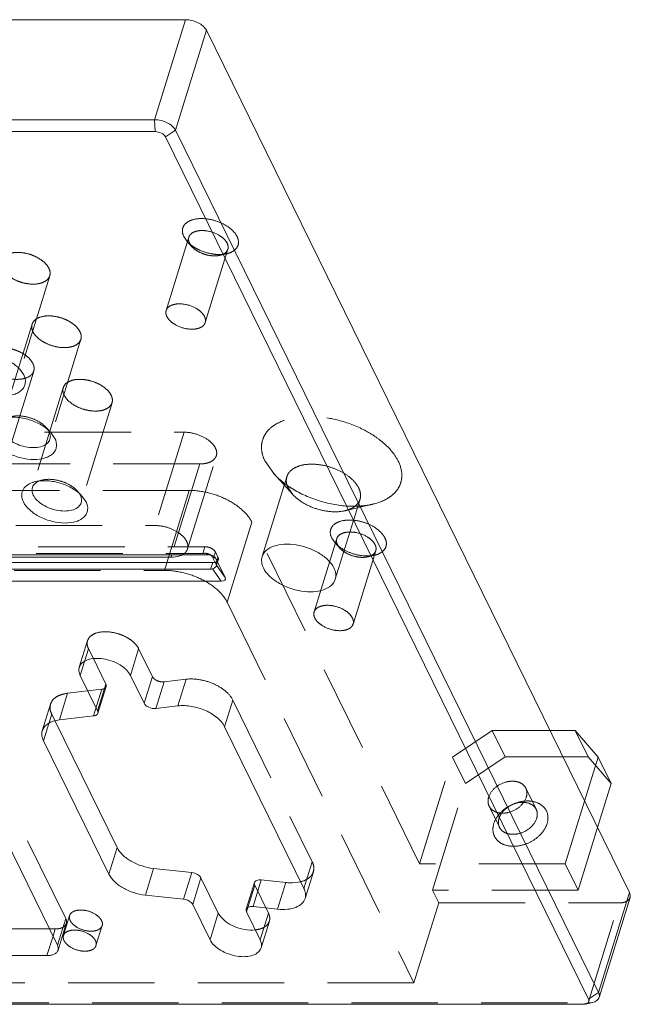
# Model space of a CAD drawing. Header units: millimetres. Extents: x 4065 to 8083, y -652 to 5416.
# Tile 276 of 278: x 5084 to 5120, y 5189 to 5247. Entities that reach past the tile are written whole.
import ezdxf

# ---------------------------------------------------------------- set-up
doc = ezdxf.new("R2010")
doc.units = ezdxf.units.MM
doc.header["$LTSCALE"] = 0.8
doc.linetypes.add('HIDDEN', pattern=[9.525, 6.35, -3.175])
doc.layers.get('0').update_dxf_attribs({"linetype": 'CONTINUOUS', "lineweight": 0})
doc.layers.add('3', color=5, linetype='HIDDEN', lineweight=0)

msp = doc.modelspace()

# ---------------------------------------------------------------- linework, layer by layer
for p, q in [((5093.454, 5247.038), (4942.4, 5247.038)), ((5091.639, 5241.163), (5093.454, 5247.038)), ((5092.865, 5240.542), (5094.68, 5246.417)), ((5094.68, 5246.417), (5119.541, 5195.756)), ((5091.639, 5241.163), (4940.585, 5241.163)), ((5091.67, 5240.461), (5091.639, 5241.163)), ((5091.67, 5240.461), (4940.616, 5240.461)), ((5092.283, 5240.15), (5092.865, 5240.542)), ((5092.865, 5240.542), (5117.726, 5189.881)), ((5117.144, 5189.489), (5092.283, 5240.15)), ((5083.711, 5226.505), (5083.949, 5226.164)), ((5085.542, 5222.775), (5085.78, 5222.434)), ((5087.372, 5219.046), (5087.61, 5218.705)), ((4961.894, 5215.597), (5094.796, 5215.597)), ((5092.644, 5215.597), (5092.598, 5215.447)), ((4963.341, 5215.137), (5095.053, 5215.137)), ((5092.598, 5215.447), (5053.913, 5215.447)), ((5095.053, 5215.137), (5094.932, 5214.745)), ((5095.036, 5215.46), (5095.23, 5215.377)), ((5095.087, 5215.367), (5095.24, 5215.056)), ((5095.23, 5215.377), (5095.777, 5214.262)), ((5095.268, 5214.989), (5095.267, 5214.94)), ((5095.777, 5214.262), (5095.268, 5214.989)), ((5094.932, 5214.745), (4963.22, 5214.745)), ((5095.05, 5214.769), (5095.559, 5214.042)), ((5095.559, 5214.042), (4962.656, 5214.042)), ((5085.93, 5192.659), (5076.73, 5211.407)), ((5087.27, 5208.51), (5087.521, 5209.322)), ((5088.043, 5209.49), (5088.774, 5207.999)), ((5087.27, 5208.51), (5088.29, 5206.432)), ((5091.024, 5206.867), (5090.218, 5208.51)), ((5088.29, 5206.432), (5088.774, 5207.999)), ((5088.307, 5206.284), (5088.791, 5207.851)), ((5093.006, 5206.715), (5091.711, 5206.561)), ((5085.788, 5205.825), (5089.438, 5198.387)), ((5088.056, 5206.125), (5086.045, 5205.886)), ((5085.107, 5204.66), (5085.421, 5205.676)), ((5100.414, 5195.992), (5095.753, 5205.489)), ((5114.874, 5205.267), (5116.349, 5205.267)), ((5117.707, 5203.7), (5116.349, 5205.267)), ((5085.107, 5204.66), (5088.954, 5196.82)), ((5116.909, 5201.119), (5117.707, 5203.7)), ((5118.469, 5202.146), (5117.707, 5203.7)), ((5117.672, 5199.565), (5118.469, 5202.146)), ((5088.954, 5196.82), (5089.438, 5198.387)), ((5091.095, 5195.594), (5091.579, 5197.161)), ((5091.579, 5197.161), (5093.825, 5196.921)), ((5093.825, 5196.921), (5093.341, 5195.355)), ((5094.361, 5196.615), (5093.877, 5195.048)), ((5094.361, 5196.615), (5095.381, 5194.537)), ((5097.423, 5194.919), (5097.907, 5196.486)), ((5097.907, 5196.486), (5099.355, 5196.332)), ((5097.02, 5194.761), (5097.504, 5196.327)), ((5098.87, 5194.765), (5099.355, 5196.332)), ((5091.095, 5195.594), (5093.341, 5195.355)), ((5117.726, 5189.881), (5119.541, 5195.756)), ((5117.76, 5189.585), (5119.576, 5195.46)), ((5093.877, 5195.048), (5094.896, 5192.97)), ((5097.423, 5194.919), (5098.87, 5194.765)), ((5094.896, 5192.97), (5095.381, 5194.537)), ((5097.844, 5192.97), (5097.038, 5194.613)), ((5069.588, 5193.604), (5085.467, 5193.604)), ((5085.314, 5192.037), (5085.67, 5193.189)), ((5069.104, 5192.037), (5085.314, 5192.037)), ((5117.144, 5189.489), (5117.726, 5189.881)), ((5049.599, 5189.178), (5116.836, 5189.178)), ((5116.836, 5189.178), (5116.967, 5189.192)), ((5116.967, 5189.192), (5117.371, 5189.287))]:
    msp.add_line(p, q)
for centre in [(5084.715, 5222.469), (5086.545, 5218.739)]:
    msp.add_arc(centre, 0.808, 20.49805, 26.1954)
for centre, major_axis, ratio, start_param, end_param in [((5094.686, 5215.157), (0.56, 0.178), 0.717457, 0.107312, 1.15451), ((5094.748, 5215.758), (-0.367, 0.498), 0.119516, -2.558728, -2.296929), ((5094.9, 5215.447), (-0.367, 0.498), 0.119516, -2.820528, -2.558728), ((5094.9, 5215.447), (-0.055, 0.702), 0.653293, -3.192769, -2.93097), ((5095.018, 5214.482), (0.772, -0.35), 0.344864, -0.651075, 0.396122)]:
    msp.add_ellipse(centre, major_axis=major_axis, ratio=ratio, start_param=start_param, end_param=end_param)
for points, knots in [([(5093.454, 5247.038), (5093.581, 5247.038), (5093.837, 5247.004), (5094.193, 5246.873), (5094.489, 5246.681), (5094.636, 5246.507), (5094.68, 5246.417)], [0, 0, 0, 0, 0.264705, 0.53665, 0.788546, 1, 1, 1, 1]), ([(5092.865, 5240.542), (5092.821, 5240.632), (5092.673, 5240.806), (5092.273, 5241.066), (5091.893, 5241.163), (5091.639, 5241.163)], [0, 0, 0, 0, 0.212232, 0.464985, 1, 1, 1, 1]), ([(5092.283, 5240.15), (5092.235, 5240.248), (5092.032, 5240.402), (5091.797, 5240.461), (5091.67, 5240.461)], [0, 0, 0, 0, 0.461984, 1, 1, 1, 1]), ([(5080.976, 5227.351), (5081.204, 5227.404), (5081.706, 5227.43), (5082.454, 5227.285), (5083.152, 5226.982), (5083.553, 5226.678), (5083.711, 5226.505)], [0, 0, 0, 0, 0.236674, 0.49996, 0.763238, 1, 1, 1, 1]), ([(5083.949, 5226.164), (5084.021, 5226.019), (5084.081, 5225.771), (5083.988, 5225.465), (5083.844, 5225.271), (5083.634, 5225.116), (5083.261, 5224.958), (5082.685, 5224.891), (5081.953, 5224.99), (5081.24, 5225.251), (5080.648, 5225.636), (5080.354, 5225.983), (5080.265, 5226.164)], [0, 0, 0, 0, 0.096773, 0.141577, 0.188039, 0.23902, 0.296136, 0.42893, 0.580086, 0.73539, 0.87927, 1, 1, 1, 1]), ([(5082.806, 5223.621), (5083.034, 5223.674), (5083.537, 5223.7), (5084.284, 5223.556), (5084.982, 5223.253), (5085.383, 5222.948), (5085.542, 5222.775)], [0, 0, 0, 0, 0.236674, 0.49996, 0.763238, 1, 1, 1, 1]), ([(5085.492, 5222.383), (5085.463, 5222.291), (5085.335, 5222.108), (5085.017, 5221.946), (5084.612, 5221.879), (5083.993, 5221.919), (5083.384, 5222.134), (5082.904, 5222.494), (5082.732, 5222.713), (5082.677, 5222.826)], [0, 0, 0, 0, 0.088055, 0.191757, 0.316249, 0.457585, 0.752193, 0.885964, 1, 1, 1, 1]), ([(5085.472, 5222.752), (5085.495, 5222.691), (5085.524, 5222.568), (5085.509, 5222.441), (5085.492, 5222.383)], [0, 0, 0, 0, 0.519412, 1, 1, 1, 1]), ([(5085.78, 5222.434), (5085.851, 5222.289), (5085.912, 5222.041), (5085.819, 5221.735), (5085.674, 5221.541), (5085.464, 5221.386), (5085.091, 5221.228), (5084.515, 5221.161), (5083.783, 5221.26), (5083.071, 5221.521), (5082.478, 5221.907), (5082.184, 5222.253), (5082.095, 5222.434)], [0, 0, 0, 0, 0.096773, 0.141577, 0.188039, 0.23902, 0.296136, 0.42893, 0.580086, 0.73539, 0.87927, 1, 1, 1, 1]), ([(5083.926, 5218.705), (5083.872, 5218.814), (5083.8, 5219.042), (5083.865, 5219.398), (5084.105, 5219.681), (5084.331, 5219.794), (5084.457, 5219.839)], [0, 0, 0, 0, 0.254004, 0.482836, 0.721908, 1, 1, 1, 1]), ([(5084.456, 5219.539), (5084.464, 5219.566), (5084.509, 5219.678), (5084.595, 5219.771), (5084.669, 5219.825)], [0, 0, 0, 0, 0.240012, 1, 1, 1, 1]), ([(5084.457, 5219.839), (5084.471, 5219.844), (5084.53, 5219.864), (5084.59, 5219.88), (5084.636, 5219.891)], [0, 0, 0, 0, 0.243995, 1, 1, 1, 1]), ([(5084.636, 5219.891), (5084.864, 5219.945), (5085.367, 5219.97), (5086.114, 5219.826), (5086.813, 5219.523), (5087.214, 5219.219), (5087.372, 5219.046)], [0, 0, 0, 0, 0.236674, 0.49996, 0.763238, 1, 1, 1, 1]), ([(5084.669, 5219.825), (5084.683, 5219.835), (5084.747, 5219.878), (5084.816, 5219.912), (5084.87, 5219.934)], [0, 0, 0, 0, 0.238443, 1, 1, 1, 1]), ([(5084.507, 5219.096), (5084.472, 5219.168), (5084.423, 5219.314), (5084.434, 5219.47), (5084.456, 5219.539)], [0, 0, 0, 0, 0.525878, 1, 1, 1, 1]), ([(5087.322, 5218.654), (5087.293, 5218.561), (5087.165, 5218.378), (5086.847, 5218.217), (5086.442, 5218.149), (5085.823, 5218.189), (5085.215, 5218.405), (5084.734, 5218.764), (5084.562, 5218.984), (5084.507, 5219.096)], [0, 0, 0, 0, 0.088055, 0.191757, 0.316249, 0.457585, 0.752193, 0.885964, 1, 1, 1, 1]), ([(5087.302, 5219.022), (5087.325, 5218.962), (5087.354, 5218.838), (5087.34, 5218.711), (5087.322, 5218.654)], [0, 0, 0, 0, 0.519412, 1, 1, 1, 1]), ([(5087.61, 5218.705), (5087.681, 5218.559), (5087.742, 5218.312), (5087.649, 5218.005), (5087.505, 5217.811), (5087.294, 5217.656), (5086.921, 5217.498), (5086.345, 5217.432), (5085.613, 5217.53), (5084.901, 5217.792), (5084.308, 5218.177), (5084.014, 5218.524), (5083.926, 5218.705)], [0, 0, 0, 0, 0.096773, 0.141577, 0.188039, 0.23902, 0.296136, 0.42893, 0.580086, 0.73539, 0.87927, 1, 1, 1, 1]), ([(5097.959, 5215.484), (5098.002, 5215.623), (5098.195, 5215.897), (5098.671, 5216.139), (5099.279, 5216.24), (5099.968, 5216.196), (5100.67, 5216.014), (5101.316, 5215.71), (5101.84, 5215.317), (5102.098, 5214.988), (5102.181, 5214.819)], [0, 0, 0, 0, 0.087921, 0.191506, 0.315844, 0.457002, 0.606138, 0.752538, 0.886088, 1, 1, 1, 1]), ([(5093.264, 5215.591), (5093.219, 5215.567), (5093.009, 5215.476), (5092.775, 5215.447), (5092.598, 5215.447)], [0, 0, 0, 0, 0.224131, 1, 1, 1, 1]), ([(5095.053, 5215.137), (5095.065, 5215.137), (5095.113, 5215.138), (5095.16, 5215.145), (5095.194, 5215.153)], [0, 0, 0, 0, 0.262234, 1, 1, 1, 1]), ([(5098.036, 5214.819), (5097.984, 5214.927), (5097.91, 5215.147), (5097.927, 5215.381), (5097.959, 5215.484)], [0, 0, 0, 0, 0.525757, 1, 1, 1, 1]), ([(5095.181, 5214.839), (5095.171, 5214.832), (5095.13, 5214.805), (5095.085, 5214.784), (5095.05, 5214.769)], [0, 0, 0, 0, 0.229074, 1, 1, 1, 1]), ([(5095.256, 5214.915), (5095.252, 5214.908), (5095.231, 5214.879), (5095.203, 5214.855), (5095.181, 5214.839)], [0, 0, 0, 0, 0.216011, 1, 1, 1, 1]), ([(5102.258, 5214.155), (5102.215, 5214.016), (5102.022, 5213.742), (5101.546, 5213.5), (5100.938, 5213.399), (5100.249, 5213.443), (5099.547, 5213.625), (5098.901, 5213.929), (5098.377, 5214.322), (5098.119, 5214.651), (5098.036, 5214.819)], [0, 0, 0, 0, 0.087921, 0.191506, 0.315844, 0.457002, 0.606138, 0.752538, 0.886088, 1, 1, 1, 1]), ([(5102.181, 5214.819), (5102.234, 5214.712), (5102.307, 5214.492), (5102.29, 5214.258), (5102.258, 5214.155)], [0, 0, 0, 0, 0.525757, 1, 1, 1, 1]), ([(5090.218, 5208.51), (5090.159, 5208.63), (5089.976, 5208.864), (5089.602, 5209.144), (5089.143, 5209.359), (5088.644, 5209.489), (5088.154, 5209.52), (5087.721, 5209.448), (5087.383, 5209.276), (5087.246, 5209.081), (5087.215, 5208.982)], [0, 0, 0, 0, 0.11391, 0.247494, 0.393901, 0.543049, 0.684203, 0.808528, 0.912094, 1, 1, 1, 1]), ([(5087.215, 5208.982), (5087.193, 5208.909), (5087.181, 5208.743), (5087.233, 5208.586), (5087.27, 5208.51)], [0, 0, 0, 0, 0.474456, 1, 1, 1, 1]), ([(5088.774, 5207.999), (5088.78, 5207.986), (5088.799, 5207.94), (5088.802, 5207.886), (5088.791, 5207.851)], [0, 0, 0, 0, 0.2735, 1, 1, 1, 1]), ([(5091.024, 5206.867), (5091.049, 5206.817), (5091.134, 5206.721), (5091.36, 5206.587), (5091.574, 5206.544), (5091.711, 5206.561)], [0, 0, 0, 0, 0.215095, 0.4733, 1, 1, 1, 1]), ([(5088.056, 5206.125), (5088.113, 5206.132), (5088.217, 5206.158), (5088.294, 5206.241), (5088.307, 5206.285)], [0, 0, 0, 0, 0.562032, 1, 1, 1, 1]), ([(5088.307, 5206.285), (5088.311, 5206.296), (5088.321, 5206.346), (5088.307, 5206.398), (5088.29, 5206.432)], [0, 0, 0, 0, 0.235726, 1, 1, 1, 1]), ([(5093.006, 5206.715), (5093.273, 5206.747), (5093.837, 5206.718), (5094.634, 5206.475), (5095.313, 5206.072), (5095.654, 5205.691), (5095.753, 5205.489)], [0, 0, 0, 0, 0.255719, 0.528812, 0.785843, 1, 1, 1, 1]), ([(5085.039, 5205.251), (5085.065, 5205.335), (5085.157, 5205.5), (5085.386, 5205.691), (5085.691, 5205.825), (5085.922, 5205.871), (5086.045, 5205.886)], [0, 0, 0, 0, 0.210335, 0.440552, 0.70292, 1, 1, 1, 1]), ([(5085.107, 5204.66), (5085.06, 5204.755), (5084.995, 5204.951), (5085.01, 5205.159), (5085.039, 5205.251)], [0, 0, 0, 0, 0.525905, 1, 1, 1, 1]), ([(5089.438, 5198.387), (5089.517, 5198.227), (5089.767, 5197.916), (5090.275, 5197.554), (5090.895, 5197.284), (5091.349, 5197.185), (5091.579, 5197.161)], [0, 0, 0, 0, 0.210038, 0.457716, 0.728136, 1, 1, 1, 1]), ([(5091.095, 5195.594), (5090.865, 5195.619), (5090.411, 5195.717), (5089.791, 5195.987), (5089.283, 5196.349), (5089.033, 5196.66), (5088.954, 5196.82)], [0, 0, 0, 0, 0.271864, 0.542284, 0.789962, 1, 1, 1, 1]), ([(5093.825, 5196.921), (5093.94, 5196.909), (5094.144, 5196.844), (5094.318, 5196.701), (5094.361, 5196.615)], [0, 0, 0, 0, 0.543586, 1, 1, 1, 1]), ([(5097.504, 5196.327), (5097.513, 5196.356), (5097.551, 5196.413), (5097.647, 5196.467), (5097.77, 5196.493), (5097.86, 5196.491), (5097.907, 5196.486)], [0, 0, 0, 0, 0.195341, 0.421896, 0.692415, 1, 1, 1, 1]), ([(5099.355, 5196.332), (5099.432, 5196.324), (5099.724, 5196.304), (5100.02, 5196.328), (5100.227, 5196.381)], [0, 0, 0, 0, 0.266844, 1, 1, 1, 1]), ([(5100.414, 5195.992), (5100.46, 5195.896), (5100.526, 5195.7), (5100.511, 5195.492), (5100.482, 5195.401)], [0, 0, 0, 0, 0.525873, 1, 1, 1, 1]), ([(5093.877, 5195.048), (5093.834, 5195.134), (5093.66, 5195.278), (5093.455, 5195.342), (5093.341, 5195.355)], [0, 0, 0, 0, 0.456414, 1, 1, 1, 1]), ([(5100.482, 5195.401), (5100.447, 5195.285), (5100.293, 5195.057), (5099.912, 5194.843), (5099.42, 5194.739), (5099.06, 5194.745), (5098.87, 5194.765)], [0, 0, 0, 0, 0.195336, 0.422079, 0.692148, 1, 1, 1, 1]), ([(5119.541, 5195.756), (5119.565, 5195.708), (5119.597, 5195.61), (5119.59, 5195.506), (5119.576, 5195.46)], [0, 0, 0, 0, 0.525758, 1, 1, 1, 1]), ([(5097.02, 5194.76), (5097.017, 5194.749), (5097.007, 5194.699), (5097.021, 5194.647), (5097.038, 5194.613)], [0, 0, 0, 0, 0.236048, 1, 1, 1, 1]), ([(5097.423, 5194.919), (5097.376, 5194.925), (5097.286, 5194.926), (5097.163, 5194.9), (5097.067, 5194.846), (5097.029, 5194.789), (5097.02, 5194.76)], [0, 0, 0, 0, 0.307585, 0.578104, 0.804659, 1, 1, 1, 1]), ([(5095.381, 5194.537), (5095.459, 5194.376), (5095.729, 5194.073), (5096.266, 5193.753), (5096.898, 5193.557), (5097.346, 5193.53), (5097.558, 5193.553)], [0, 0, 0, 0, 0.213889, 0.470427, 0.743461, 1, 1, 1, 1]), ([(5094.896, 5192.97), (5094.955, 5192.85), (5095.139, 5192.616), (5095.512, 5192.336), (5095.971, 5192.121), (5096.471, 5191.991), (5096.96, 5191.96), (5097.393, 5192.032), (5097.731, 5192.204), (5097.868, 5192.399), (5097.899, 5192.498)], [0, 0, 0, 0, 0.11391, 0.247494, 0.393901, 0.543049, 0.684203, 0.808528, 0.912094, 1, 1, 1, 1]), ([(5097.899, 5192.498), (5097.921, 5192.571), (5097.933, 5192.737), (5097.881, 5192.894), (5097.844, 5192.97)], [0, 0, 0, 0, 0.474456, 1, 1, 1, 1]), ([(5085.93, 5192.659), (5085.954, 5192.612), (5085.986, 5192.514), (5085.979, 5192.41), (5085.965, 5192.364)], [0, 0, 0, 0, 0.525206, 1, 1, 1, 1]), ([(5085.965, 5192.364), (5085.95, 5192.315), (5085.89, 5192.216), (5085.738, 5192.112), (5085.54, 5192.05), (5085.393, 5192.037), (5085.314, 5192.037)], [0, 0, 0, 0, 0.202192, 0.429913, 0.696455, 1, 1, 1, 1]), ([(5116.967, 5189.192), (5117.035, 5189.208), (5117.141, 5189.259), (5117.178, 5189.396), (5117.159, 5189.459), (5117.144, 5189.489)], [0, 0, 0, 0, 0.525739, 0.751003, 1, 1, 1, 1]), ([(5117.371, 5189.287), (5117.461, 5189.309), (5117.625, 5189.37), (5117.738, 5189.513), (5117.76, 5189.585)], [0, 0, 0, 0, 0.550581, 1, 1, 1, 1]), ([(5117.76, 5189.585), (5117.774, 5189.631), (5117.782, 5189.735), (5117.749, 5189.833), (5117.726, 5189.881)], [0, 0, 0, 0, 0.474474, 1, 1, 1, 1])]:
    msp.add_open_spline(points, degree=3, knots=knots)
for points in [[(5085.386, 5222.922), (5085.406, 5222.891), (5085.424, 5222.859), (5085.44, 5222.826)], [(5087.216, 5219.192), (5087.236, 5219.161), (5087.254, 5219.129), (5087.27, 5219.096)], [(5095.036, 5215.46), (5095.009, 5215.507), (5094.971, 5215.55), (5094.928, 5215.583)], [(5095.267, 5214.94), (5095.264, 5214.931), (5095.26, 5214.923), (5095.256, 5214.915)]]:
    msp.add_open_spline(points, degree=3)
at = {"layer": '3'}
for p, q in [((5093.651, 5234.258), (5092.319, 5229.95)), ((5093.352, 5234.295), (5093.555, 5234.005)), ((5093.835, 5233.699), (5093.555, 5234.005)), ((5093.692, 5233.904), (5093.835, 5233.699)), ((5095.944, 5233.549), (5094.612, 5229.241)), ((5095.476, 5233.192), (5095.88, 5233.287)), ((5085.477, 5231.988), (5083.661, 5226.113)), ((5084.441, 5229.144), (5082.625, 5223.269)), ((5087.307, 5228.258), (5085.492, 5222.383)), ((5084.538, 5226.393), (5082.722, 5220.518)), ((5086.271, 5225.414), (5084.456, 5219.539)), ((5089.137, 5224.528), (5087.322, 5218.653)), ((5085.261, 5223.082), (5085.541, 5222.775)), ((5054.693, 5222.796), (5093.377, 5222.796)), ((5093.377, 5222.796), (5091.683, 5217.312)), ((5093.573, 5215.937), (5095.268, 5221.42)), ((5094.292, 5220.931), (5055.608, 5220.931)), ((5094.292, 5220.931), (5092.644, 5215.597)), ((5098.131, 5221.086), (5098.636, 5220.362)), ((5097.959, 5215.484), (5099.411, 5220.184)), ((5099.757, 5219.135), (5098.637, 5220.361)), ((5085.04, 5219.986), (5084.636, 5219.891)), ((5093.673, 5219.377), (5031.502, 5219.377)), ((5087.092, 5219.352), (5087.372, 5219.046)), ((5093.673, 5219.377), (5092.221, 5214.677)), ((5099.489, 5219.519), (5099.756, 5219.136)), ((5102.258, 5214.155), (5103.711, 5218.855)), ((5102.834, 5218.184), (5104.45, 5218.564)), ((5052.998, 5217.312), (5091.683, 5217.312)), ((5097.352, 5217.512), (5095.899, 5212.812)), ((5107.204, 5197.434), (5097.352, 5217.512)), ((5101.013, 5212.234), (5102.344, 5216.542)), ((5102.046, 5216.579), (5102.249, 5216.289)), ((5102.529, 5215.983), (5102.249, 5216.289)), ((5102.386, 5216.188), (5102.529, 5215.983)), ((4962.763, 5215.677), (5094.474, 5215.677)), ((4962.884, 5216.069), (5094.595, 5216.069)), ((5093.595, 5216.069), (5093.573, 5215.936)), ((5094.474, 5215.677), (5094.595, 5216.069)), ((5094.796, 5215.597), (5094.603, 5215.68)), ((5094.83, 5215.639), (5095.036, 5215.55)), ((5095.087, 5215.367), (5095.209, 5215.758)), ((5095.361, 5215.447), (5095.209, 5215.758)), ((5103.306, 5211.525), (5104.637, 5215.834)), ((5104.17, 5215.476), (5104.574, 5215.571)), ((5095.361, 5215.447), (5095.24, 5215.056)), ((5095.378, 5215.3), (5095.266, 5214.938)), ((5030.049, 5214.677), (5092.221, 5214.677)), ((5086.415, 5194.226), (5077.214, 5212.974)), ((5095.899, 5212.812), (5106.881, 5190.434)), ((5087.7, 5210.549), (5087.215, 5208.983)), ((5087.521, 5209.322), (5087.754, 5210.077)), ((5087.754, 5210.077), (5088.043, 5209.49)), ((5090.218, 5208.51), (5090.702, 5210.077)), ((5091.508, 5208.434), (5090.702, 5210.077)), ((5091.508, 5208.434), (5091.024, 5206.867)), ((5092.195, 5208.127), (5091.711, 5206.561)), ((5093.491, 5208.282), (5092.195, 5208.127)), ((5093.006, 5206.715), (5093.491, 5208.282)), ((5086.045, 5205.886), (5086.529, 5207.453)), ((5088.54, 5207.692), (5086.529, 5207.453)), ((5088.056, 5206.125), (5088.54, 5207.692)), ((5095.753, 5205.489), (5096.237, 5207.055)), ((5096.237, 5207.055), (5100.898, 5197.558)), ((5085.038, 5205.25), (5085.523, 5206.817)), ((5085.421, 5205.676), (5085.591, 5206.226)), ((5085.591, 5206.226), (5085.788, 5205.825)), ((5111.467, 5205.267), (5109.141, 5203.7)), ((5111.467, 5205.267), (5114.874, 5205.267)), ((5112.23, 5203.713), (5111.467, 5205.267)), ((5117.111, 5203.713), (5116.349, 5205.267)), ((5107.204, 5197.434), (5109.141, 5203.7)), ((5109.904, 5202.146), (5109.141, 5203.7)), ((5109.904, 5202.146), (5112.23, 5203.713)), ((5117.111, 5203.713), (5112.23, 5203.713)), ((5117.111, 5203.713), (5118.469, 5202.146)), ((5107.967, 5195.88), (5109.904, 5202.146)), ((5113.453, 5201.879), (5114.063, 5200.636)), ((5115.77, 5197.434), (5116.909, 5201.119)), ((5111.298, 5200.822), (5111.908, 5199.579)), ((5116.533, 5195.88), (5117.672, 5199.565)), ((5100.414, 5195.992), (5100.898, 5197.558)), ((5115.77, 5197.434), (5107.204, 5197.434)), ((5116.533, 5195.88), (5115.77, 5197.434)), ((5100.482, 5195.401), (5100.967, 5196.968)), ((5097.038, 5194.613), (5097.522, 5196.18)), ((5098.328, 5194.537), (5097.522, 5196.18)), ((5116.533, 5195.88), (5107.967, 5195.88)), ((5107.967, 5195.88), (5108.333, 5195.134)), ((5108.333, 5195.134), (5106.881, 5190.434)), ((5108.333, 5195.134), (5118.925, 5195.134)), ((5117.11, 5189.259), (5118.925, 5195.134)), ((5085.93, 5192.659), (5086.415, 5194.226)), ((5086.284, 5193.216), (5086.647, 5194.391)), ((5097.844, 5192.97), (5098.328, 5194.537)), ((5085.467, 5193.604), (5085.799, 5193.604)), ((5085.67, 5193.189), (5085.799, 5193.604)), ((5085.965, 5192.364), (5086.449, 5193.931)), ((5088.195, 5192.625), (5088.558, 5193.8)), ((5098.383, 5194.064), (5097.899, 5192.498)), ((5106.881, 5190.434), (5042.867, 5190.434)), ((5049.872, 5189.259), (5117.11, 5189.259)), ((5116.836, 5189.178), (5117.11, 5189.259)), ((5117.11, 5189.259), (5117.371, 5189.287))]:
    msp.add_line(p, q, dxfattribs=at)
for centre, radius, start, end in [((5095.089, 5235.473), 2.125, 229.53625, 235.09678), ((5085.277, 5218.903), 1.108, 109.61042, 111.52939), ((5102.462, 5224.022), 5.3, 231.19663, 233.13296), ((5102.635, 5224.253), 5.589, 233.13224, 234.94915), ((5102.773, 5224.449), 5.829, 234.9448, 236.19541), ((5102.958, 5224.728), 6.163, 236.20768, 240.2278), ((5103.342, 5224.172), 5.728, 270.07899, 270.51941), ((5103.345, 5223.925), 5.48, 270.50461, 274.34014), ((5103.643, 5217.588), 1.906, 227.88641, 229.3366), ((5104.148, 5217.501), 1.978, 275.24125, 275.87778), ((5095.089, 5215.56), 0.42, 284.48257, 287.8878)]:
    msp.add_arc(centre, radius, start, end, dxfattribs=at)
msp.add_ellipse((5094.748, 5215.758), major_axis=(0.536, 0.042), ratio=0.129005, start_param=-2.116905, end_param=-1.855106, dxfattribs=at)
for points, knots in [([(5096.484, 5234.295), (5096.408, 5234.449), (5096.159, 5234.744), (5095.655, 5235.071), (5095.05, 5235.293), (5094.427, 5235.377), (5093.937, 5235.321), (5093.62, 5235.186), (5093.442, 5235.055), (5093.319, 5234.89), (5093.24, 5234.629), (5093.292, 5234.419), (5093.352, 5234.295)], [0, 0, 0, 0, 0.120744, 0.264614, 0.419917, 0.57107, 0.703859, 0.760975, 0.811957, 0.858419, 0.903223, 1, 1, 1, 1]), ([(5095.902, 5233.904), (5095.858, 5233.994), (5095.721, 5234.169), (5095.336, 5234.457), (5094.849, 5234.629), (5094.355, 5234.661), (5094.03, 5234.607), (5093.776, 5234.478), (5093.673, 5234.332), (5093.651, 5234.258)], [0, 0, 0, 0, 0.114048, 0.24781, 0.542411, 0.683744, 0.808237, 0.911944, 1, 1, 1, 1]), ([(5093.651, 5234.258), (5093.634, 5234.203), (5093.625, 5234.078), (5093.664, 5233.961), (5093.692, 5233.904)], [0, 0, 0, 0, 0.474132, 1, 1, 1, 1]), ([(5095.88, 5233.287), (5096.009, 5233.317), (5096.243, 5233.402), (5096.509, 5233.645), (5096.599, 5233.978), (5096.534, 5234.194), (5096.484, 5234.295)], [0, 0, 0, 0, 0.288945, 0.53064, 0.753544, 1, 1, 1, 1]), ([(5093.555, 5234.005), (5093.567, 5233.992), (5093.616, 5233.94), (5093.668, 5233.891), (5093.71, 5233.856)], [0, 0, 0, 0, 0.24337, 1, 1, 1, 1]), ([(5093.835, 5233.699), (5093.93, 5233.595), (5094.17, 5233.413), (5094.589, 5233.231), (5095.038, 5233.144), (5095.339, 5233.159), (5095.476, 5233.192)], [0, 0, 0, 0, 0.236668, 0.50001, 0.763311, 1, 1, 1, 1]), ([(5093.873, 5233.73), (5093.904, 5233.708), (5094.035, 5233.622), (5094.174, 5233.547), (5094.282, 5233.498)], [0, 0, 0, 0, 0.243063, 1, 1, 1, 1]), ([(5094.282, 5233.498), (5094.501, 5233.398), (5094.811, 5233.301), (5095.128, 5233.257), (5095.206, 5233.25)], [0, 0, 0, 0, 0.753631, 1, 1, 1, 1]), ([(5095.476, 5233.192), (5095.585, 5233.217), (5095.781, 5233.291), (5095.917, 5233.462), (5095.944, 5233.55)], [0, 0, 0, 0, 0.550704, 1, 1, 1, 1]), ([(5095.944, 5233.55), (5095.961, 5233.604), (5095.97, 5233.729), (5095.93, 5233.847), (5095.902, 5233.904)], [0, 0, 0, 0, 0.47417, 1, 1, 1, 1]), ([(5085.425, 5232.43), (5085.37, 5232.543), (5085.198, 5232.762), (5084.848, 5233.024), (5084.418, 5233.227), (5083.95, 5233.348), (5083.49, 5233.377), (5083.085, 5233.31), (5082.767, 5233.148), (5082.639, 5232.966), (5082.611, 5232.873)], [0, 0, 0, 0, 0.11391, 0.247494, 0.393901, 0.543049, 0.684203, 0.808528, 0.912094, 1, 1, 1, 1]), ([(5095.206, 5233.25), (5095.244, 5233.246), (5095.391, 5233.236), (5095.538, 5233.238), (5095.647, 5233.249)], [0, 0, 0, 0, 0.258468, 1, 1, 1, 1]), ([(5095.647, 5233.249), (5095.667, 5233.251), (5095.745, 5233.259), (5095.823, 5233.273), (5095.88, 5233.287)], [0, 0, 0, 0, 0.257219, 1, 1, 1, 1]), ([(5082.662, 5232.43), (5082.717, 5232.318), (5082.889, 5232.099), (5083.239, 5231.837), (5083.67, 5231.634), (5084.138, 5231.513), (5084.597, 5231.484), (5085.002, 5231.551), (5085.32, 5231.713), (5085.448, 5231.895), (5085.477, 5231.988)], [0, 0, 0, 0, 0.11391, 0.247494, 0.393901, 0.543049, 0.684203, 0.808528, 0.912094, 1, 1, 1, 1]), ([(5085.477, 5231.988), (5085.498, 5232.056), (5085.509, 5232.213), (5085.46, 5232.359), (5085.425, 5232.43)], [0, 0, 0, 0, 0.474456, 1, 1, 1, 1]), ([(5094.571, 5229.595), (5094.527, 5229.685), (5094.389, 5229.861), (5094.005, 5230.149), (5093.518, 5230.321), (5093.023, 5230.353), (5092.698, 5230.299), (5092.444, 5230.169), (5092.342, 5230.023), (5092.319, 5229.949)], [0, 0, 0, 0, 0.114051, 0.247877, 0.542473, 0.683816, 0.8083, 0.911988, 1, 1, 1, 1]), ([(5087.256, 5228.701), (5087.2, 5228.813), (5087.028, 5229.033), (5086.679, 5229.295), (5086.248, 5229.497), (5085.78, 5229.619), (5085.321, 5229.648), (5084.915, 5229.58), (5084.598, 5229.419), (5084.469, 5229.236), (5084.441, 5229.143)], [0, 0, 0, 0, 0.11391, 0.247494, 0.393901, 0.543049, 0.684203, 0.808528, 0.912094, 1, 1, 1, 1]), ([(5092.319, 5229.949), (5092.302, 5229.894), (5092.294, 5229.769), (5092.333, 5229.652), (5092.361, 5229.595)], [0, 0, 0, 0, 0.474794, 1, 1, 1, 1]), ([(5092.361, 5229.595), (5092.405, 5229.505), (5092.542, 5229.33), (5092.927, 5229.042), (5093.414, 5228.869), (5093.909, 5228.838), (5094.233, 5228.892), (5094.487, 5229.021), (5094.59, 5229.168), (5094.612, 5229.242)], [0, 0, 0, 0, 0.114051, 0.247877, 0.542473, 0.683816, 0.8083, 0.911988, 1, 1, 1, 1]), ([(5094.612, 5229.242), (5094.629, 5229.297), (5094.638, 5229.421), (5094.599, 5229.538), (5094.571, 5229.595)], [0, 0, 0, 0, 0.474794, 1, 1, 1, 1]), ([(5084.441, 5229.143), (5084.42, 5229.075), (5084.408, 5228.919), (5084.457, 5228.772), (5084.492, 5228.701)], [0, 0, 0, 0, 0.474456, 1, 1, 1, 1]), ([(5084.492, 5228.701), (5084.548, 5228.588), (5084.719, 5228.369), (5085.069, 5228.107), (5085.5, 5227.905), (5085.968, 5227.783), (5086.427, 5227.754), (5086.833, 5227.821), (5087.15, 5227.983), (5087.279, 5228.166), (5087.307, 5228.258)], [0, 0, 0, 0, 0.11391, 0.247494, 0.393901, 0.543049, 0.684203, 0.808528, 0.912094, 1, 1, 1, 1]), ([(5087.307, 5228.258), (5087.328, 5228.327), (5087.34, 5228.483), (5087.291, 5228.629), (5087.256, 5228.701)], [0, 0, 0, 0, 0.474456, 1, 1, 1, 1]), ([(5084.486, 5226.836), (5084.431, 5226.949), (5084.259, 5227.168), (5083.91, 5227.43), (5083.479, 5227.632), (5083.011, 5227.754), (5082.552, 5227.783), (5082.146, 5227.716), (5081.829, 5227.554), (5081.7, 5227.371), (5081.672, 5227.279)], [0, 0, 0, 0, 0.11391, 0.247494, 0.393901, 0.543049, 0.684203, 0.808528, 0.912094, 1, 1, 1, 1]), ([(5081.723, 5226.836), (5081.798, 5226.684), (5082.056, 5226.396), (5082.569, 5226.093), (5083.17, 5225.912), (5083.595, 5225.892), (5083.795, 5225.918)], [0, 0, 0, 0, 0.214357, 0.471697, 0.744871, 1, 1, 1, 1]), ([(5084.538, 5226.393), (5084.559, 5226.462), (5084.57, 5226.618), (5084.521, 5226.765), (5084.486, 5226.836)], [0, 0, 0, 0, 0.474456, 1, 1, 1, 1]), ([(5083.795, 5225.918), (5083.886, 5225.929), (5084.057, 5225.965), (5084.282, 5226.066), (5084.451, 5226.208), (5084.519, 5226.331), (5084.538, 5226.393)], [0, 0, 0, 0, 0.296731, 0.558772, 0.78922, 1, 1, 1, 1]), ([(5086.271, 5225.414), (5086.25, 5225.345), (5086.239, 5225.189), (5086.288, 5225.043), (5086.323, 5224.971)], [0, 0, 0, 0, 0.474456, 1, 1, 1, 1]), ([(5089.086, 5224.971), (5089.031, 5225.084), (5088.859, 5225.303), (5088.509, 5225.565), (5088.078, 5225.767), (5087.61, 5225.889), (5087.151, 5225.918), (5086.746, 5225.851), (5086.428, 5225.689), (5086.3, 5225.506), (5086.271, 5225.414)], [0, 0, 0, 0, 0.11391, 0.247494, 0.393901, 0.543049, 0.684203, 0.808528, 0.912094, 1, 1, 1, 1]), ([(5086.323, 5224.971), (5086.378, 5224.859), (5086.55, 5224.639), (5086.899, 5224.377), (5087.33, 5224.175), (5087.798, 5224.053), (5088.258, 5224.024), (5088.663, 5224.092), (5088.98, 5224.253), (5089.109, 5224.436), (5089.137, 5224.529)], [0, 0, 0, 0, 0.11391, 0.247494, 0.393901, 0.543049, 0.684203, 0.808528, 0.912094, 1, 1, 1, 1]), ([(5089.137, 5224.529), (5089.159, 5224.597), (5089.17, 5224.753), (5089.121, 5224.9), (5089.086, 5224.971)], [0, 0, 0, 0, 0.474456, 1, 1, 1, 1]), ([(5083.21, 5223.716), (5083.381, 5223.756), (5083.758, 5223.775), (5084.319, 5223.667), (5084.842, 5223.44), (5085.143, 5223.212), (5085.261, 5223.082)], [0, 0, 0, 0, 0.236698, 0.500006, 0.763355, 1, 1, 1, 1]), ([(5105.96, 5221.086), (5105.771, 5221.471), (5105.32, 5222.003), (5104.575, 5222.576), (5103.654, 5223.113), (5102.373, 5223.581), (5100.818, 5223.791), (5099.593, 5223.649), (5098.8, 5223.313), (5098.353, 5222.985), (5098.048, 5222.571), (5097.903, 5222.094), (5097.93, 5221.58), (5098.05, 5221.249), (5098.131, 5221.086)], [0, 0, 0, 0, 0.120579, 0.190279, 0.264566, 0.41967, 0.570631, 0.703235, 0.760293, 0.81121, 0.857584, 0.902336, 0.948851, 1, 1, 1, 1]), ([(5085.261, 5223.082), (5085.273, 5223.069), (5085.318, 5223.018), (5085.359, 5222.964), (5085.386, 5222.922)], [0, 0, 0, 0, 0.259084, 1, 1, 1, 1]), ([(5093.377, 5222.796), (5093.628, 5222.796), (5094.128, 5222.707), (5094.687, 5222.439), (5095.036, 5222.138), (5095.212, 5221.902), (5095.3, 5221.656), (5095.29, 5221.492), (5095.268, 5221.42)], [0, 0, 0, 0, 0.289316, 0.576394, 0.704463, 0.816751, 0.913479, 1, 1, 1, 1]), ([(5095.268, 5221.42), (5095.245, 5221.345), (5095.154, 5221.198), (5094.928, 5221.043), (5094.631, 5220.949), (5094.41, 5220.931), (5094.292, 5220.931)], [0, 0, 0, 0, 0.202258, 0.430024, 0.696371, 1, 1, 1, 1]), ([(5103.633, 5219.519), (5103.55, 5219.688), (5103.293, 5220.017), (5102.768, 5220.41), (5102.122, 5220.714), (5101.42, 5220.896), (5100.731, 5220.939), (5100.123, 5220.84), (5099.71, 5220.626), (5099.497, 5220.386), (5099.432, 5220.252), (5099.411, 5220.184)], [0, 0, 0, 0, 0.113804, 0.247277, 0.393578, 0.542605, 0.683644, 0.80787, 0.911391, 0.956819, 1, 1, 1, 1]), ([(5104.448, 5218.564), (5104.772, 5218.64), (5105.231, 5218.809), (5105.72, 5219.184), (5105.978, 5219.507), (5106.136, 5219.873), (5106.207, 5220.417), (5106.084, 5220.832), (5105.96, 5221.086)], [0, 0, 0, 0, 0.287946, 0.413824, 0.530338, 0.6421, 0.754481, 1, 1, 1, 1]), ([(5098.635, 5220.362), (5098.673, 5220.321), (5098.832, 5220.155), (5099.004, 5220.001), (5099.14, 5219.891)], [0, 0, 0, 0, 0.241739, 1, 1, 1, 1]), ([(5099.411, 5220.184), (5099.379, 5220.081), (5099.362, 5219.846), (5099.436, 5219.627), (5099.489, 5219.519)], [0, 0, 0, 0, 0.474837, 1, 1, 1, 1]), ([(5085.04, 5219.986), (5085.211, 5220.026), (5085.588, 5220.045), (5086.149, 5219.937), (5086.672, 5219.71), (5086.973, 5219.482), (5087.092, 5219.352)], [0, 0, 0, 0, 0.236698, 0.500006, 0.763355, 1, 1, 1, 1]), ([(5087.092, 5219.352), (5087.104, 5219.339), (5087.148, 5219.289), (5087.189, 5219.234), (5087.216, 5219.192)], [0, 0, 0, 0, 0.259084, 1, 1, 1, 1]), ([(5097.352, 5217.512), (5097.218, 5217.783), (5096.777, 5218.303), (5095.888, 5218.881), (5094.821, 5219.273), (5094.052, 5219.377), (5093.673, 5219.377)], [0, 0, 0, 0, 0.211471, 0.46335, 0.735275, 1, 1, 1, 1]), ([(5099.756, 5219.136), (5099.934, 5218.941), (5100.385, 5218.599), (5101.171, 5218.258), (5102.012, 5218.096), (5102.577, 5218.124), (5102.834, 5218.184)], [0, 0, 0, 0, 0.236645, 0.499974, 0.763291, 1, 1, 1, 1]), ([(5099.898, 5219.378), (5100.424, 5219.076), (5101.551, 5218.622), (5102.754, 5218.443), (5103.35, 5218.444)], [0, 0, 0, 0, 0.504556, 1, 1, 1, 1]), ([(5103.711, 5218.856), (5103.742, 5218.958), (5103.759, 5219.192), (5103.686, 5219.412), (5103.633, 5219.519)], [0, 0, 0, 0, 0.473282, 1, 1, 1, 1]), ([(5102.834, 5218.184), (5102.942, 5218.21), (5103.144, 5218.275), (5103.408, 5218.424), (5103.605, 5218.618), (5103.686, 5218.776), (5103.711, 5218.856)], [0, 0, 0, 0, 0.289747, 0.548775, 0.782064, 1, 1, 1, 1]), ([(5103.76, 5218.46), (5103.82, 5218.465), (5104.051, 5218.486), (5104.281, 5218.525), (5104.448, 5218.564)], [0, 0, 0, 0, 0.258318, 1, 1, 1, 1]), ([(5091.683, 5217.312), (5091.914, 5217.312), (5092.379, 5217.236), (5092.907, 5217.002), (5093.255, 5216.737), (5093.495, 5216.474), (5093.6, 5216.224), (5093.595, 5216.069)], [0, 0, 0, 0, 0.282066, 0.565623, 0.695351, 0.811621, 1, 1, 1, 1]), ([(5105.178, 5216.579), (5105.102, 5216.733), (5104.852, 5217.028), (5104.349, 5217.355), (5103.743, 5217.577), (5103.121, 5217.661), (5102.631, 5217.605), (5102.314, 5217.47), (5102.135, 5217.339), (5102.013, 5217.174), (5101.934, 5216.913), (5101.986, 5216.703), (5102.046, 5216.579)], [0, 0, 0, 0, 0.12077, 0.264631, 0.419938, 0.571093, 0.703883, 0.761007, 0.811979, 0.858434, 0.903239, 1, 1, 1, 1]), ([(5104.596, 5216.188), (5104.552, 5216.278), (5104.414, 5216.453), (5104.03, 5216.741), (5103.543, 5216.914), (5103.048, 5216.945), (5102.724, 5216.891), (5102.47, 5216.762), (5102.367, 5216.616), (5102.344, 5216.542)], [0, 0, 0, 0, 0.114078, 0.247836, 0.542448, 0.683782, 0.808273, 0.911973, 1, 1, 1, 1]), ([(5102.344, 5216.542), (5102.327, 5216.487), (5102.318, 5216.362), (5102.358, 5216.245), (5102.386, 5216.188)], [0, 0, 0, 0, 0.474437, 1, 1, 1, 1]), ([(5102.401, 5216.142), (5102.415, 5216.13), (5102.472, 5216.083), (5102.532, 5216.038), (5102.578, 5216.006)], [0, 0, 0, 0, 0.244697, 1, 1, 1, 1]), ([(5104.573, 5215.571), (5104.703, 5215.601), (5104.936, 5215.686), (5105.202, 5215.929), (5105.292, 5216.262), (5105.228, 5216.478), (5105.178, 5216.579)], [0, 0, 0, 0, 0.289001, 0.530645, 0.753551, 1, 1, 1, 1]), ([(5104.637, 5215.834), (5104.654, 5215.889), (5104.663, 5216.013), (5104.624, 5216.131), (5104.596, 5216.188)], [0, 0, 0, 0, 0.473859, 1, 1, 1, 1]), ([(5093.573, 5215.936), (5093.551, 5215.865), (5093.467, 5215.725), (5093.337, 5215.63), (5093.264, 5215.591)], [0, 0, 0, 0, 0.472718, 1, 1, 1, 1]), ([(5095.209, 5215.758), (5095.16, 5215.856), (5094.957, 5216.01), (5094.723, 5216.069), (5094.595, 5216.069)], [0, 0, 0, 0, 0.46198, 1, 1, 1, 1]), ([(5102.529, 5215.983), (5102.623, 5215.879), (5102.864, 5215.697), (5103.283, 5215.515), (5103.731, 5215.428), (5104.033, 5215.444), (5104.169, 5215.476)], [0, 0, 0, 0, 0.236705, 0.500018, 0.763306, 1, 1, 1, 1]), ([(5102.578, 5216.006), (5102.771, 5215.873), (5103.203, 5215.66), (5103.671, 5215.554), (5103.911, 5215.533)], [0, 0, 0, 0, 0.494801, 1, 1, 1, 1]), ([(5103.911, 5215.533), (5103.946, 5215.53), (5104.085, 5215.52), (5104.225, 5215.522), (5104.328, 5215.532)], [0, 0, 0, 0, 0.258024, 1, 1, 1, 1]), ([(5104.169, 5215.476), (5104.278, 5215.501), (5104.475, 5215.575), (5104.611, 5215.747), (5104.637, 5215.834)], [0, 0, 0, 0, 0.550641, 1, 1, 1, 1]), ([(5104.35, 5215.534), (5104.369, 5215.536), (5104.444, 5215.545), (5104.519, 5215.558), (5104.573, 5215.571)], [0, 0, 0, 0, 0.256954, 1, 1, 1, 1]), ([(5095.218, 5215.16), (5095.229, 5215.164), (5095.271, 5215.18), (5095.311, 5215.204), (5095.334, 5215.228)], [0, 0, 0, 0, 0.272898, 1, 1, 1, 1]), ([(5095.378, 5215.3), (5095.382, 5215.311), (5095.391, 5215.361), (5095.378, 5215.413), (5095.361, 5215.447)], [0, 0, 0, 0, 0.235852, 1, 1, 1, 1]), ([(5092.221, 5214.677), (5092.6, 5214.677), (5093.369, 5214.573), (5094.436, 5214.181), (5095.325, 5213.603), (5095.766, 5213.083), (5095.899, 5212.812)], [0, 0, 0, 0, 0.264725, 0.53665, 0.788529, 1, 1, 1, 1]), ([(5101.013, 5212.233), (5101.036, 5212.307), (5101.138, 5212.454), (5101.392, 5212.583), (5101.717, 5212.637), (5102.211, 5212.605), (5102.698, 5212.433), (5103.083, 5212.145), (5103.221, 5211.97), (5103.265, 5211.879)], [0, 0, 0, 0, 0.088012, 0.1917, 0.316184, 0.457527, 0.752123, 0.885949, 1, 1, 1, 1]), ([(5101.054, 5211.879), (5101.026, 5211.936), (5100.987, 5212.054), (5100.996, 5212.178), (5101.013, 5212.233)], [0, 0, 0, 0, 0.525206, 1, 1, 1, 1]), ([(5103.306, 5211.526), (5103.283, 5211.452), (5103.181, 5211.305), (5102.927, 5211.176), (5102.602, 5211.122), (5102.108, 5211.154), (5101.621, 5211.326), (5101.236, 5211.614), (5101.098, 5211.789), (5101.054, 5211.879)], [0, 0, 0, 0, 0.088012, 0.1917, 0.316184, 0.457527, 0.752123, 0.885949, 1, 1, 1, 1]), ([(5103.265, 5211.879), (5103.293, 5211.822), (5103.332, 5211.705), (5103.323, 5211.581), (5103.306, 5211.526)], [0, 0, 0, 0, 0.525206, 1, 1, 1, 1]), ([(5090.702, 5210.077), (5090.643, 5210.197), (5090.46, 5210.431), (5090.087, 5210.71), (5089.627, 5210.926), (5089.128, 5211.056), (5088.638, 5211.087), (5088.206, 5211.015), (5087.867, 5210.843), (5087.73, 5210.648), (5087.699, 5210.549)], [0, 0, 0, 0, 0.11391, 0.247494, 0.393901, 0.543049, 0.684203, 0.808528, 0.912094, 1, 1, 1, 1]), ([(5087.699, 5210.549), (5087.677, 5210.476), (5087.665, 5210.309), (5087.717, 5210.153), (5087.754, 5210.077)], [0, 0, 0, 0, 0.474456, 1, 1, 1, 1]), ([(5092.195, 5208.127), (5092.058, 5208.111), (5091.844, 5208.154), (5091.618, 5208.288), (5091.533, 5208.383), (5091.508, 5208.434)], [0, 0, 0, 0, 0.5267, 0.784905, 1, 1, 1, 1]), ([(5093.491, 5208.282), (5093.757, 5208.313), (5094.321, 5208.284), (5095.119, 5208.041), (5095.797, 5207.639), (5096.138, 5207.257), (5096.237, 5207.055)], [0, 0, 0, 0, 0.255717, 0.52881, 0.785843, 1, 1, 1, 1]), ([(5086.529, 5207.453), (5086.406, 5207.438), (5086.175, 5207.391), (5085.87, 5207.258), (5085.641, 5207.067), (5085.549, 5206.901), (5085.523, 5206.817)], [0, 0, 0, 0, 0.29708, 0.559448, 0.789665, 1, 1, 1, 1]), ([(5088.791, 5207.851), (5088.778, 5207.808), (5088.701, 5207.724), (5088.598, 5207.699), (5088.54, 5207.692)], [0, 0, 0, 0, 0.437968, 1, 1, 1, 1]), ([(5085.523, 5206.817), (5085.494, 5206.726), (5085.479, 5206.517), (5085.545, 5206.322), (5085.591, 5206.226)], [0, 0, 0, 0, 0.474095, 1, 1, 1, 1]), ([(5111.27, 5201.35), (5111.337, 5201.567), (5111.644, 5201.97), (5112.195, 5202.246), (5112.677, 5202.306), (5113.009, 5202.258), (5113.285, 5202.117), (5113.412, 5201.963), (5113.452, 5201.88)], [0, 0, 0, 0, 0.251809, 0.529525, 0.663433, 0.786456, 0.897364, 1, 1, 1, 1]), ([(5113.452, 5201.88), (5113.491, 5201.802), (5113.536, 5201.621), (5113.508, 5201.439), (5113.481, 5201.35)], [0, 0, 0, 0, 0.482768, 1, 1, 1, 1]), ([(5111.298, 5200.821), (5111.26, 5200.899), (5111.215, 5201.08), (5111.243, 5201.262), (5111.27, 5201.35)], [0, 0, 0, 0, 0.482768, 1, 1, 1, 1]), ([(5113.481, 5201.35), (5113.414, 5201.134), (5113.107, 5200.731), (5112.556, 5200.455), (5112.074, 5200.395), (5111.741, 5200.443), (5111.465, 5200.584), (5111.339, 5200.738), (5111.298, 5200.821)], [0, 0, 0, 0, 0.251809, 0.529525, 0.663433, 0.786456, 0.897364, 1, 1, 1, 1]), ([(5114.704, 5199.796), (5114.754, 5199.959), (5114.79, 5200.303), (5114.564, 5200.777), (5114.108, 5201.072), (5113.528, 5201.161), (5112.902, 5201.054), (5112.311, 5200.768), (5111.837, 5200.344), (5111.629, 5199.981), (5111.572, 5199.796)], [0, 0, 0, 0, 0.111165, 0.215265, 0.325899, 0.451367, 0.590265, 0.734543, 0.873886, 1, 1, 1, 1]), ([(5113.322, 5201.046), (5113.08, 5201.055), (5112.587, 5200.936), (5112.189, 5200.623), (5112.045, 5200.427)], [0, 0, 0, 0, 0.499484, 1, 1, 1, 1]), ([(5114.063, 5200.636), (5114.033, 5200.696), (5113.951, 5200.811), (5113.712, 5200.989), (5113.479, 5201.041), (5113.322, 5201.046)], [0, 0, 0, 0, 0.229059, 0.468682, 1, 1, 1, 1]), ([(5114.091, 5200.107), (5114.118, 5200.196), (5114.146, 5200.378), (5114.101, 5200.558), (5114.063, 5200.636)], [0, 0, 0, 0, 0.517363, 1, 1, 1, 1]), ([(5111.88, 5200.107), (5111.853, 5200.018), (5111.825, 5199.837), (5111.87, 5199.656), (5111.908, 5199.579)], [0, 0, 0, 0, 0.517383, 1, 1, 1, 1]), ([(5112.045, 5200.427), (5112.026, 5200.402), (5111.959, 5200.302), (5111.906, 5200.192), (5111.88, 5200.107)], [0, 0, 0, 0, 0.260731, 1, 1, 1, 1]), ([(5111.908, 5199.579), (5111.949, 5199.496), (5112.075, 5199.341), (5112.351, 5199.2), (5112.684, 5199.152), (5113.166, 5199.212), (5113.717, 5199.488), (5114.024, 5199.891), (5114.091, 5200.107)], [0, 0, 0, 0, 0.10266, 0.213549, 0.336556, 0.470451, 0.748195, 1, 1, 1, 1]), ([(5111.572, 5199.796), (5111.522, 5199.634), (5111.486, 5199.29), (5111.712, 5198.816), (5112.168, 5198.521), (5112.748, 5198.432), (5113.374, 5198.539), (5113.965, 5198.825), (5114.439, 5199.249), (5114.647, 5199.612), (5114.704, 5199.796)], [0, 0, 0, 0, 0.111165, 0.215265, 0.325899, 0.451367, 0.590265, 0.734543, 0.873886, 1, 1, 1, 1]), ([(5100.966, 5196.967), (5100.995, 5197.059), (5101.01, 5197.267), (5100.945, 5197.463), (5100.898, 5197.558)], [0, 0, 0, 0, 0.474127, 1, 1, 1, 1]), ([(5100.227, 5196.381), (5100.4, 5196.426), (5100.645, 5196.528), (5100.877, 5196.764), (5100.945, 5196.899), (5100.966, 5196.967)], [0, 0, 0, 0, 0.545581, 0.780087, 1, 1, 1, 1]), ([(5097.522, 5196.18), (5097.516, 5196.192), (5097.497, 5196.238), (5097.494, 5196.292), (5097.504, 5196.327)], [0, 0, 0, 0, 0.272893, 1, 1, 1, 1]), ([(5119.576, 5195.46), (5119.56, 5195.41), (5119.5, 5195.312), (5119.349, 5195.209), (5119.151, 5195.146), (5119.004, 5195.134), (5118.925, 5195.134)], [0, 0, 0, 0, 0.202215, 0.430018, 0.696256, 1, 1, 1, 1]), ([(5086.647, 5194.39), (5086.666, 5194.452), (5086.751, 5194.574), (5086.963, 5194.682), (5087.233, 5194.727), (5087.646, 5194.7), (5088.052, 5194.556), (5088.372, 5194.317), (5088.487, 5194.17), (5088.524, 5194.095)], [0, 0, 0, 0, 0.088012, 0.1917, 0.316184, 0.457527, 0.752123, 0.885949, 1, 1, 1, 1]), ([(5086.449, 5193.931), (5086.463, 5193.977), (5086.47, 5194.081), (5086.438, 5194.178), (5086.415, 5194.226)], [0, 0, 0, 0, 0.474794, 1, 1, 1, 1]), ([(5086.681, 5194.095), (5086.658, 5194.143), (5086.626, 5194.24), (5086.633, 5194.344), (5086.647, 5194.39)], [0, 0, 0, 0, 0.525206, 1, 1, 1, 1]), ([(5098.383, 5194.064), (5098.406, 5194.138), (5098.417, 5194.304), (5098.365, 5194.46), (5098.328, 5194.537)], [0, 0, 0, 0, 0.474456, 1, 1, 1, 1]), ([(5085.799, 5193.604), (5085.877, 5193.604), (5086.024, 5193.617), (5086.223, 5193.679), (5086.374, 5193.783), (5086.434, 5193.881), (5086.449, 5193.931)], [0, 0, 0, 0, 0.303545, 0.570087, 0.797808, 1, 1, 1, 1]), ([(5086.284, 5193.215), (5086.303, 5193.277), (5086.389, 5193.399), (5086.6, 5193.507), (5086.871, 5193.552), (5087.283, 5193.525), (5087.689, 5193.381), (5088.009, 5193.142), (5088.124, 5192.995), (5088.16, 5192.92)], [0, 0, 0, 0, 0.088025, 0.191732, 0.316225, 0.45757, 0.75217, 0.885935, 1, 1, 1, 1]), ([(5088.558, 5193.801), (5088.539, 5193.739), (5088.454, 5193.617), (5088.242, 5193.509), (5087.972, 5193.464), (5087.559, 5193.49), (5087.153, 5193.634), (5086.833, 5193.874), (5086.718, 5194.02), (5086.681, 5194.095)], [0, 0, 0, 0, 0.088012, 0.1917, 0.316184, 0.457527, 0.752123, 0.885949, 1, 1, 1, 1]), ([(5088.524, 5194.095), (5088.547, 5194.048), (5088.579, 5193.95), (5088.572, 5193.846), (5088.558, 5193.801)], [0, 0, 0, 0, 0.525206, 1, 1, 1, 1]), ([(5097.558, 5193.553), (5097.659, 5193.564), (5097.848, 5193.6), (5098.098, 5193.707), (5098.287, 5193.861), (5098.362, 5193.996), (5098.383, 5194.064)], [0, 0, 0, 0, 0.297848, 0.560436, 0.790452, 1, 1, 1, 1]), ([(5086.318, 5192.92), (5086.295, 5192.968), (5086.262, 5193.066), (5086.27, 5193.17), (5086.284, 5193.215)], [0, 0, 0, 0, 0.525544, 1, 1, 1, 1]), ([(5088.195, 5192.625), (5088.176, 5192.564), (5088.09, 5192.442), (5087.878, 5192.334), (5087.608, 5192.289), (5087.196, 5192.315), (5086.79, 5192.459), (5086.47, 5192.699), (5086.355, 5192.845), (5086.318, 5192.92)], [0, 0, 0, 0, 0.088025, 0.191732, 0.316225, 0.45757, 0.75217, 0.885935, 1, 1, 1, 1]), ([(5088.16, 5192.92), (5088.184, 5192.873), (5088.216, 5192.775), (5088.209, 5192.671), (5088.195, 5192.625)], [0, 0, 0, 0, 0.525544, 1, 1, 1, 1])]:
    msp.add_open_spline(points, degree=3, knots=knots, dxfattribs=at)
for points in [[(5084.905, 5219.947), (5084.949, 5219.962), (5084.995, 5219.976), (5085.04, 5219.986)], [(5102.249, 5216.289), (5102.285, 5216.249), (5102.324, 5216.211), (5102.365, 5216.174)], [(5094.831, 5215.639), (5094.76, 5215.67), (5094.68, 5215.683), (5094.603, 5215.68)], [(5094.928, 5215.583), (5094.898, 5215.605), (5094.865, 5215.624), (5094.831, 5215.639)], [(5095.334, 5215.228), (5095.354, 5215.248), (5095.37, 5215.273), (5095.378, 5215.3)]]:
    msp.add_open_spline(points, degree=3, dxfattribs=at)

doc.saveas('drawing.dxf')
